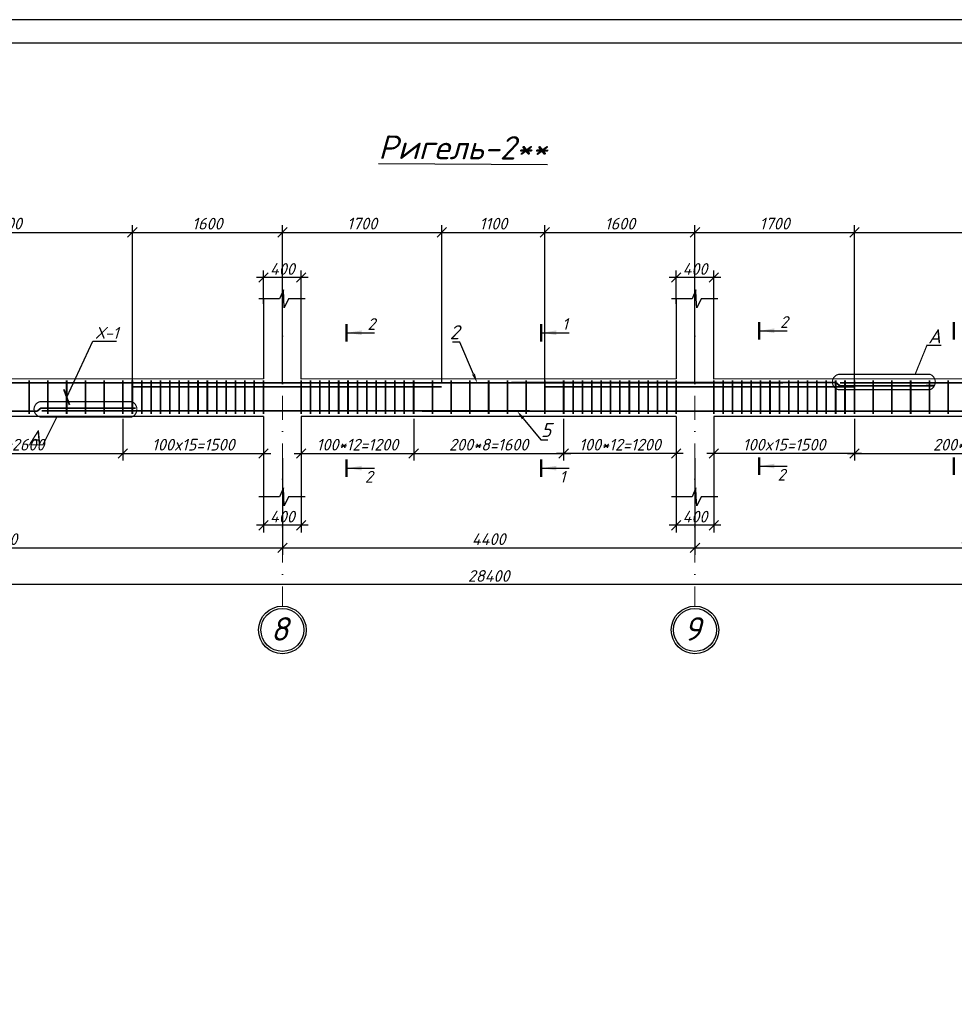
# Model space of a CAD drawing. Header units: millimetres. Extents: x -33345 to 4712671, y -3392 to 121473.
# Tile 569 of 656: x 2900441 to 2920375, y 65501 to 86501. Entities that reach past the tile are written whole.
import ezdxf
from ezdxf import colors
from ezdxf.entities.mleader import LeaderData, LeaderLine
from ezdxf.math import Vec2, Vec3

# ---------------------------------------------------------------- set-up
doc = ezdxf.new("R2010")
doc.units = ezdxf.units.MM
doc.linetypes.add('DASHDOTX2', pattern=[50.8, 25.4, -12.7, 0, -12.7])
doc.layers.add('0.25', color=7, linetype='Continuous', lineweight=25)
doc.layers.add('Лист', color=7, linetype='Continuous')
doc.styles.add('_text', font='isocpeui.ttf')
doc.styles.add('Arch-Dim', font='isocpeui.ttf', dxfattribs={"height": 200})
doc.styles.add('GOST 2.304', font='isocpeui.ttf')
doc.styles.add('ГОСТ 250', font='isocpeui.ttf', dxfattribs={"height": 250})
doc.styles.add('Тохир', font='isocpeui.ttf', dxfattribs={"oblique": 2, "height": 250})
doc.dimstyles.new('Islom 94', dxfattribs={"dimtxt": 250, "dimasz": 200, "dimexe": 150, "dimexo": 100, "dimgap": 60, "dimtad": 1, "dimdec": 0, "dimtxsty": '_text', "dimblk": 'OBLIQUE', "dimcen": 0, "dimdle": 150, "dimadec": 0, "dimazin": 0, "dimtfac": 1, "dimtdec": 0, "dimtmove": 0, "dimatfit": 3, "dimfxl": 1, "dimarcsym": 0})

# ---------------------------------------------------------------- blocks, each defined once
blk = doc.blocks.new('*U327')
at = {"layer": '0.25', "color": 5, "linetype": 'Continuous', "lineweight": 25, "ltscale": 100}
blk.add_lwpolyline([(-125914, 0), (0, 0), (0, 42000), (-125914, 42000), (-125914, 0)], dxfattribs=at)
at = {"layer": '0.25', "color": 7, "linetype": 'Continuous', "lineweight": 30, "ltscale": 100}
blk.add_lwpolyline([(-123914, 500), (-500, 500), (-500, 41500), (-123914, 41500), (-123914, 500)], dxfattribs=at)
blk = doc.blocks.new('_Oblique')
at = {"color": 0, "linetype": 'ByBlock', "lineweight": -2}
blk.add_line((-0.5, -0.5), (0.5, 0.5), dxfattribs=at)
blk = doc.blocks.new('*D2558')
at = {"color": 0, "lineweight": -2, "ltscale": 10, "transparency": 16777216}
for p, q in [((2905644, 76322), (2905644, 75567)), ((2906444, 76322), (2906444, 75567)), ((2906594, 75717), (2905494, 75717))]:
    blk.add_line(p, q, dxfattribs=at)
at = {"layer": 'Defpoints', "color": 0, "ltscale": 10, "transparency": 16777216}
for p in [(2905644, 76422), (2906444, 76422), (2905644, 75717)]:
    blk.add_point(p, dxfattribs=at)
at = {"color": 0, "lineweight": -2, "ltscale": 10, "transparency": 16777216, "xscale": 200, "yscale": 200, "zscale": 200, "rotation": 180}
blk.add_blockref('_Oblique', (2905644, 75717), dxfattribs=at)
at = {"color": 0, "lineweight": -2, "ltscale": 10, "transparency": 16777216, "xscale": 200, "yscale": 200, "zscale": 200}
blk.add_blockref('_Oblique', (2906444, 75717), dxfattribs=at)
at = {"color": 0, "ltscale": 10, "transparency": 16777216, "insert": (2906044, 75902), "char_height": 250, "attachment_point": 5, "style": '_text'}
blk.add_mtext('400', dxfattribs=at)
blk = doc.blocks.new('*D2559')
at = {"color": 0, "lineweight": -2, "ltscale": 10, "transparency": 16777216}
for p, q in [((2905644, 80439), (2905644, 81150)), ((2906444, 80439), (2906444, 81150)), ((2906594, 81000), (2905494, 81000))]:
    blk.add_line(p, q, dxfattribs=at)
at = {"layer": 'Defpoints', "color": 0, "ltscale": 10, "transparency": 16777216}
for p in [(2905644, 81000), (2905644, 80339), (2906444, 80339)]:
    blk.add_point(p, dxfattribs=at)
at = {"color": 0, "lineweight": -2, "ltscale": 10, "transparency": 16777216, "xscale": 200, "yscale": 200, "zscale": 200, "rotation": 180}
blk.add_blockref('_Oblique', (2905644, 81000), dxfattribs=at)
at = {"color": 0, "lineweight": -2, "ltscale": 10, "transparency": 16777216, "xscale": 200, "yscale": 200, "zscale": 200}
blk.add_blockref('_Oblique', (2906444, 81000), dxfattribs=at)
at = {"color": 0, "ltscale": 10, "transparency": 16777216, "insert": (2906044, 81185), "char_height": 250, "attachment_point": 5, "style": '_text'}
blk.add_mtext('400', dxfattribs=at)
blk = doc.blocks.new('*D2560')
at = {"color": 0, "lineweight": -2, "ltscale": 10, "transparency": 16777216}
for p, q in [((2914444, 76322), (2914444, 75567)), ((2915244, 76322), (2915244, 75567)), ((2915394, 75717), (2914294, 75717))]:
    blk.add_line(p, q, dxfattribs=at)
at = {"layer": 'Defpoints', "color": 0, "ltscale": 10, "transparency": 16777216}
for p in [(2914444, 76422), (2915244, 76422), (2914444, 75717)]:
    blk.add_point(p, dxfattribs=at)
at = {"color": 0, "lineweight": -2, "ltscale": 10, "transparency": 16777216, "xscale": 200, "yscale": 200, "zscale": 200, "rotation": 180}
blk.add_blockref('_Oblique', (2914444, 75717), dxfattribs=at)
at = {"color": 0, "lineweight": -2, "ltscale": 10, "transparency": 16777216, "xscale": 200, "yscale": 200, "zscale": 200}
blk.add_blockref('_Oblique', (2915244, 75717), dxfattribs=at)
at = {"color": 0, "ltscale": 10, "transparency": 16777216, "insert": (2914844, 75902), "char_height": 250, "attachment_point": 5, "style": '_text'}
blk.add_mtext('400', dxfattribs=at)
blk = doc.blocks.new('*D2561')
at = {"color": 0, "lineweight": -2, "ltscale": 10, "transparency": 16777216}
for p, q in [((2914444, 80439), (2914444, 81150)), ((2915244, 80439), (2915244, 81150)), ((2915394, 81000), (2914294, 81000))]:
    blk.add_line(p, q, dxfattribs=at)
at = {"layer": 'Defpoints', "color": 0, "ltscale": 10, "transparency": 16777216}
for p in [(2914444, 81000), (2914444, 80339), (2915244, 80339)]:
    blk.add_point(p, dxfattribs=at)
at = {"color": 0, "lineweight": -2, "ltscale": 10, "transparency": 16777216, "xscale": 200, "yscale": 200, "zscale": 200, "rotation": 180}
blk.add_blockref('_Oblique', (2914444, 81000), dxfattribs=at)
at = {"color": 0, "lineweight": -2, "ltscale": 10, "transparency": 16777216, "xscale": 200, "yscale": 200, "zscale": 200}
blk.add_blockref('_Oblique', (2915244, 81000), dxfattribs=at)
at = {"color": 0, "ltscale": 10, "transparency": 16777216, "insert": (2914844, 81185), "char_height": 250, "attachment_point": 5, "style": '_text'}
blk.add_mtext('400', dxfattribs=at)
blk = doc.blocks.new('*D3448')
at = {"color": 0, "lineweight": -2, "ltscale": 10, "transparency": 16777216}
for p, q in [((2894044, 77152), (2894044, 75087)), ((2906044, 77152), (2906044, 75087)), ((2893894, 75237), (2906194, 75237))]:
    blk.add_line(p, q, dxfattribs=at)
at = {"layer": 'Defpoints', "color": 0, "ltscale": 10, "transparency": 16777216}
for p in [(2894044, 77252, 1359241), (2906044, 77252, 1359241), (2906044, 75237)]:
    blk.add_point(p, dxfattribs=at)
at = {"color": 0, "lineweight": -2, "ltscale": 10, "transparency": 16777216, "xscale": 200, "yscale": 200, "zscale": 200, "rotation": 180}
blk.add_blockref('_Oblique', (2894044, 75237), dxfattribs=at)
at = {"color": 0, "lineweight": -2, "ltscale": 10, "transparency": 16777216, "xscale": 200, "yscale": 200, "zscale": 200}
blk.add_blockref('_Oblique', (2906044, 75237), dxfattribs=at)
at = {"color": 0, "ltscale": 10, "transparency": 16777216, "insert": (2900044, 75422), "char_height": 250, "attachment_point": 5, "style": '_text'}
blk.add_mtext('6000', dxfattribs=at)
blk = doc.blocks.new('*D3449')
at = {"color": 0, "lineweight": -2, "ltscale": 10, "transparency": 16777216}
for p, q in [((2906044, 77152), (2906044, 75087)), ((2914844, 77152), (2914844, 75087)), ((2905894, 75237), (2914994, 75237))]:
    blk.add_line(p, q, dxfattribs=at)
at = {"layer": 'Defpoints', "color": 0, "ltscale": 10, "transparency": 16777216}
for p in [(2906044, 77252, 1359241), (2914844, 77252, 1359241), (2914844, 75237)]:
    blk.add_point(p, dxfattribs=at)
at = {"color": 0, "lineweight": -2, "ltscale": 10, "transparency": 16777216, "xscale": 200, "yscale": 200, "zscale": 200, "rotation": 180}
blk.add_blockref('_Oblique', (2906044, 75237), dxfattribs=at)
at = {"color": 0, "lineweight": -2, "ltscale": 10, "transparency": 16777216, "xscale": 200, "yscale": 200, "zscale": 200}
blk.add_blockref('_Oblique', (2914844, 75237), dxfattribs=at)
at = {"color": 0, "ltscale": 10, "transparency": 16777216, "insert": (2910444, 75422), "char_height": 250, "attachment_point": 5, "style": '_text'}
blk.add_mtext('4400', dxfattribs=at)
blk = doc.blocks.new('*D3460')
at = {"color": 0, "lineweight": -2, "ltscale": 10, "transparency": 16777216}
for p, q in [((2914844, 77152), (2914844, 75087)), ((2926844, 77152), (2926844, 75087)), ((2914694, 75237), (2926994, 75237))]:
    blk.add_line(p, q, dxfattribs=at)
at = {"layer": 'Defpoints', "color": 0, "ltscale": 10, "transparency": 16777216}
for p in [(2914844, 77252, 1359241), (2926844, 77252, 1359241), (2926844, 75237)]:
    blk.add_point(p, dxfattribs=at)
at = {"color": 0, "lineweight": -2, "ltscale": 10, "transparency": 16777216, "xscale": 200, "yscale": 200, "zscale": 200, "rotation": 180}
blk.add_blockref('_Oblique', (2914844, 75237), dxfattribs=at)
at = {"color": 0, "lineweight": -2, "ltscale": 10, "transparency": 16777216, "xscale": 200, "yscale": 200, "zscale": 200}
blk.add_blockref('_Oblique', (2926844, 75237), dxfattribs=at)
at = {"color": 0, "ltscale": 10, "transparency": 16777216, "insert": (2920844, 75422), "char_height": 250, "attachment_point": 5, "style": '_text'}
blk.add_mtext('6000', dxfattribs=at)
blk = doc.blocks.new('*D2625')
at = {"color": 0, "lineweight": -2, "ltscale": 10, "transparency": 16777216}
for p, q in [((2902644, 77991), (2902644, 77102)), ((2905644, 77759), (2905644, 77102)), ((2902494, 77252), (2905794, 77252))]:
    blk.add_line(p, q, dxfattribs=at)
at = {"layer": 'Defpoints', "color": 0, "ltscale": 10, "transparency": 16777216}
for p in [(2902644, 78091), (2905644, 77859), (2905644, 77252)]:
    blk.add_point(p, dxfattribs=at)
at = {"color": 0, "lineweight": -2, "ltscale": 10, "transparency": 16777216, "xscale": 200, "yscale": 200, "zscale": 200, "rotation": 180}
blk.add_blockref('_Oblique', (2902644, 77252), dxfattribs=at)
at = {"color": 0, "lineweight": -2, "ltscale": 10, "transparency": 16777216, "xscale": 200, "yscale": 200, "zscale": 200}
blk.add_blockref('_Oblique', (2905644, 77252), dxfattribs=at)
at = {"color": 0, "ltscale": 10, "transparency": 16777216, "insert": (2904144, 77437), "char_height": 250, "attachment_point": 5, "style": '_text'}
blk.add_mtext('100x15=1500', dxfattribs=at)
blk = doc.blocks.new('*D2626')
at = {"color": 0, "lineweight": -2, "ltscale": 10, "transparency": 16777216}
for p, q in [((2897444, 77877), (2897444, 77102)), ((2902644, 77877), (2902644, 77102)), ((2897294, 77252), (2902794, 77252))]:
    blk.add_line(p, q, dxfattribs=at)
at = {"layer": 'Defpoints', "color": 0, "ltscale": 10, "transparency": 16777216}
for p in [(2897444, 77977, 1359241), (2902644, 77977, 1359241), (2902644, 77252)]:
    blk.add_point(p, dxfattribs=at)
at = {"color": 0, "lineweight": -2, "ltscale": 10, "transparency": 16777216, "xscale": 200, "yscale": 200, "zscale": 200, "rotation": 180}
blk.add_blockref('_Oblique', (2897444, 77252), dxfattribs=at)
at = {"color": 0, "lineweight": -2, "ltscale": 10, "transparency": 16777216, "xscale": 200, "yscale": 200, "zscale": 200}
blk.add_blockref('_Oblique', (2902644, 77252), dxfattribs=at)
at = {"color": 0, "ltscale": 10, "transparency": 16777216, "insert": (2900044, 77437), "char_height": 250, "attachment_point": 5, "style": '_text'}
blk.add_mtext('200*13=2600', dxfattribs=at)
blk = doc.blocks.new('*D2628')
at = {"color": 0, "lineweight": -2, "ltscale": 10, "transparency": 16777216}
for p, q in [((2918244, 77877), (2918244, 77102)), ((2923444, 77877), (2923444, 77102)), ((2918094, 77252), (2923594, 77252))]:
    blk.add_line(p, q, dxfattribs=at)
at = {"layer": 'Defpoints', "color": 0, "ltscale": 10, "transparency": 16777216}
for p in [(2918244, 77977, 1359241), (2923444, 77977, 1359241), (2923444, 77252)]:
    blk.add_point(p, dxfattribs=at)
at = {"color": 0, "lineweight": -2, "ltscale": 10, "transparency": 16777216, "xscale": 200, "yscale": 200, "zscale": 200, "rotation": 180}
blk.add_blockref('_Oblique', (2918244, 77252), dxfattribs=at)
at = {"color": 0, "lineweight": -2, "ltscale": 10, "transparency": 16777216, "xscale": 200, "yscale": 200, "zscale": 200}
blk.add_blockref('_Oblique', (2923444, 77252), dxfattribs=at)
at = {"color": 0, "ltscale": 10, "transparency": 16777216, "insert": (2920844, 77437), "char_height": 250, "attachment_point": 5, "style": '_text'}
blk.add_mtext('200*13=2600', dxfattribs=at)
blk = doc.blocks.new('*D2636')
at = {"color": 0, "lineweight": -2, "ltscale": 10, "transparency": 16777216}
for p, q in [((2918244, 77991), (2918244, 77102)), ((2915244, 77759), (2915244, 77102)), ((2918394, 77252), (2915094, 77252))]:
    blk.add_line(p, q, dxfattribs=at)
at = {"layer": 'Defpoints', "color": 0, "ltscale": 10, "transparency": 16777216}
for p in [(2918244, 78091), (2915244, 77859), (2915244, 77252)]:
    blk.add_point(p, dxfattribs=at)
at = {"color": 0, "lineweight": -2, "ltscale": 10, "transparency": 16777216, "xscale": 200, "yscale": 200, "zscale": 200, "rotation": 180}
blk.add_blockref('_Oblique', (2915244, 77252), dxfattribs=at)
at = {"color": 0, "lineweight": -2, "ltscale": 10, "transparency": 16777216, "xscale": 200, "yscale": 200, "zscale": 200}
blk.add_blockref('_Oblique', (2918244, 77252), dxfattribs=at)
at = {"color": 0, "ltscale": 10, "transparency": 16777216, "insert": (2916744, 77437), "char_height": 250, "attachment_point": 5, "style": '_text'}
blk.add_mtext('100x15=1500', dxfattribs=at)
blk = doc.blocks.new('*D3478')
at = {"color": 0, "lineweight": -2, "ltscale": 10, "transparency": 16777216}
for p, q in [((2906444, 77939), (2906444, 77102)), ((2908844, 77991), (2908844, 77102)), ((2906294, 77252), (2908994, 77252))]:
    blk.add_line(p, q, dxfattribs=at)
at = {"layer": 'Defpoints', "color": 0, "ltscale": 10, "transparency": 16777216}
for p in [(2906444, 78039, 1359241), (2908844, 78091, 1359241), (2908844, 77252)]:
    blk.add_point(p, dxfattribs=at)
at = {"color": 0, "lineweight": -2, "ltscale": 10, "transparency": 16777216, "xscale": 200, "yscale": 200, "zscale": 200, "rotation": 180}
blk.add_blockref('_Oblique', (2906444, 77252), dxfattribs=at)
at = {"color": 0, "lineweight": -2, "ltscale": 10, "transparency": 16777216, "xscale": 200, "yscale": 200, "zscale": 200}
blk.add_blockref('_Oblique', (2908844, 77252), dxfattribs=at)
at = {"color": 0, "ltscale": 10, "transparency": 16777216, "insert": (2907644, 77437), "char_height": 250, "attachment_point": 5, "style": '_text'}
blk.add_mtext('100*12=1200', dxfattribs=at)
blk = doc.blocks.new('*D3479')
at = {"color": 0, "lineweight": -2, "ltscale": 10, "transparency": 16777216}
for p, q in [((2912043, 77991), (2912043, 77102)), ((2914444, 77939), (2914444, 77102)), ((2914594, 77252), (2911893, 77252))]:
    blk.add_line(p, q, dxfattribs=at)
at = {"layer": 'Defpoints', "color": 0, "ltscale": 10, "transparency": 16777216}
for p in [(2912043, 78091, 1359241), (2914444, 78039, 1359241), (2912043, 77252)]:
    blk.add_point(p, dxfattribs=at)
at = {"color": 0, "lineweight": -2, "ltscale": 10, "transparency": 16777216, "xscale": 200, "yscale": 200, "zscale": 200, "rotation": 180}
blk.add_blockref('_Oblique', (2912043, 77252), dxfattribs=at)
at = {"color": 0, "lineweight": -2, "ltscale": 10, "transparency": 16777216, "xscale": 200, "yscale": 200, "zscale": 200}
blk.add_blockref('_Oblique', (2914444, 77252), dxfattribs=at)
at = {"color": 0, "ltscale": 10, "transparency": 16777216, "insert": (2913244, 77437), "char_height": 250, "attachment_point": 5, "style": '_text'}
blk.add_mtext('100*12=1200', dxfattribs=at)
blk = doc.blocks.new('*D2638')
at = {"color": 0, "lineweight": -2, "ltscale": 10, "transparency": 16777216}
for p, q in [((2908844, 77891), (2908844, 77102)), ((2912043, 77891), (2912043, 77102)), ((2908694, 77252), (2912193, 77252))]:
    blk.add_line(p, q, dxfattribs=at)
at = {"layer": 'Defpoints', "color": 0, "ltscale": 10, "transparency": 16777216}
for p in [(2908844, 77991), (2912043, 77991), (2912043, 77252)]:
    blk.add_point(p, dxfattribs=at)
at = {"color": 0, "lineweight": -2, "ltscale": 10, "transparency": 16777216, "xscale": 200, "yscale": 200, "zscale": 200, "rotation": 180}
blk.add_blockref('_Oblique', (2908844, 77252), dxfattribs=at)
at = {"color": 0, "lineweight": -2, "ltscale": 10, "transparency": 16777216, "xscale": 200, "yscale": 200, "zscale": 200}
blk.add_blockref('_Oblique', (2912043, 77252), dxfattribs=at)
at = {"color": 0, "ltscale": 10, "transparency": 16777216, "insert": (2910444, 77437), "char_height": 250, "attachment_point": 5, "style": '_text'}
blk.add_mtext('200*8=1600', dxfattribs=at)
blk = doc.blocks.new('*D3467')
at = {"color": 0, "lineweight": -2, "transparency": 16777216}
for p, q in [((2897444, 78773), (2897444, 82116)), ((2902844, 78769), (2902844, 82116)), ((2897294, 81966), (2902994, 81966))]:
    blk.add_line(p, q, dxfattribs=at)
at = {"layer": 'Defpoints', "color": 0, "transparency": 16777216}
for p in [(2902844, 81966), (2897444, 78673, 1359241), (2902844, 78669, 1359241)]:
    blk.add_point(p, dxfattribs=at)
at = {"color": 0, "lineweight": -2, "transparency": 16777216, "xscale": 200, "yscale": 200, "zscale": 200, "rotation": 180}
blk.add_blockref('_Oblique', (2897444, 81966), dxfattribs=at)
at = {"color": 0, "lineweight": -2, "transparency": 16777216, "xscale": 200, "yscale": 200, "zscale": 200}
blk.add_blockref('_Oblique', (2902844, 81966), dxfattribs=at)
at = {"color": 0, "lineweight": 0, "transparency": 16777216, "insert": (2900144, 82153), "char_height": 250, "attachment_point": 5, "style": '_text'}
blk.add_mtext('2700', dxfattribs=at)
blk = doc.blocks.new('*D3468')
at = {"color": 0, "lineweight": -2, "transparency": 16777216}
for p, q in [((2902844, 78769), (2902844, 82116)), ((2906044, 78771), (2906044, 82116)), ((2902694, 81966), (2906194, 81966))]:
    blk.add_line(p, q, dxfattribs=at)
at = {"layer": 'Defpoints', "color": 0, "transparency": 16777216}
for p in [(2906044, 81966), (2902844, 78669, 1359241), (2906044, 78671, 1359241)]:
    blk.add_point(p, dxfattribs=at)
at = {"color": 0, "lineweight": -2, "transparency": 16777216, "xscale": 200, "yscale": 200, "zscale": 200, "rotation": 180}
blk.add_blockref('_Oblique', (2902844, 81966), dxfattribs=at)
at = {"color": 0, "lineweight": -2, "transparency": 16777216, "xscale": 200, "yscale": 200, "zscale": 200}
blk.add_blockref('_Oblique', (2906044, 81966), dxfattribs=at)
at = {"color": 0, "lineweight": 0, "transparency": 16777216, "insert": (2904444, 82151), "char_height": 250, "attachment_point": 5, "style": '_text'}
blk.add_mtext('1600', dxfattribs=at)
blk = doc.blocks.new('*D3469')
at = {"color": 0, "lineweight": -2, "transparency": 16777216}
for p, q in [((2906044, 78771), (2906044, 82116)), ((2909444, 78773), (2909444, 82116)), ((2905894, 81966), (2909594, 81966))]:
    blk.add_line(p, q, dxfattribs=at)
at = {"layer": 'Defpoints', "color": 0, "transparency": 16777216}
for p in [(2909444, 81966), (2906044, 78671, 1359241), (2909444, 78673, 1359241)]:
    blk.add_point(p, dxfattribs=at)
at = {"color": 0, "lineweight": -2, "transparency": 16777216, "xscale": 200, "yscale": 200, "zscale": 200, "rotation": 180}
blk.add_blockref('_Oblique', (2906044, 81966), dxfattribs=at)
at = {"color": 0, "lineweight": -2, "transparency": 16777216, "xscale": 200, "yscale": 200, "zscale": 200}
blk.add_blockref('_Oblique', (2909444, 81966), dxfattribs=at)
at = {"color": 0, "lineweight": 0, "transparency": 16777216, "insert": (2907744, 82153), "char_height": 250, "attachment_point": 5, "style": '_text'}
blk.add_mtext('1700', dxfattribs=at)
blk = doc.blocks.new('*D3470')
at = {"color": 0, "lineweight": -2, "transparency": 16777216}
for p, q in [((2909444, 78773), (2909444, 82116)), ((2911644, 78769), (2911644, 82116)), ((2909294, 81966), (2911794, 81966))]:
    blk.add_line(p, q, dxfattribs=at)
at = {"layer": 'Defpoints', "color": 0, "transparency": 16777216}
for p in [(2911644, 81966), (2909444, 78673, 1359241), (2911644, 78669, 1359241)]:
    blk.add_point(p, dxfattribs=at)
at = {"color": 0, "lineweight": -2, "transparency": 16777216, "xscale": 200, "yscale": 200, "zscale": 200, "rotation": 180}
blk.add_blockref('_Oblique', (2909444, 81966), dxfattribs=at)
at = {"color": 0, "lineweight": -2, "transparency": 16777216, "xscale": 200, "yscale": 200, "zscale": 200}
blk.add_blockref('_Oblique', (2911644, 81966), dxfattribs=at)
at = {"color": 0, "lineweight": 0, "transparency": 16777216, "insert": (2910544, 82151), "char_height": 250, "attachment_point": 5, "style": '_text'}
blk.add_mtext('1100', dxfattribs=at)
blk = doc.blocks.new('*D3471')
at = {"color": 0, "lineweight": -2, "transparency": 16777216}
for p, q in [((2911644, 78769), (2911644, 82116)), ((2914844, 78771), (2914844, 82116)), ((2911494, 81966), (2914994, 81966))]:
    blk.add_line(p, q, dxfattribs=at)
at = {"layer": 'Defpoints', "color": 0, "transparency": 16777216}
for p in [(2914844, 81966), (2911644, 78669, 1359241), (2914844, 78671, 1359241)]:
    blk.add_point(p, dxfattribs=at)
at = {"color": 0, "lineweight": -2, "transparency": 16777216, "xscale": 200, "yscale": 200, "zscale": 200, "rotation": 180}
blk.add_blockref('_Oblique', (2911644, 81966), dxfattribs=at)
at = {"color": 0, "lineweight": -2, "transparency": 16777216, "xscale": 200, "yscale": 200, "zscale": 200}
blk.add_blockref('_Oblique', (2914844, 81966), dxfattribs=at)
at = {"color": 0, "lineweight": 0, "transparency": 16777216, "insert": (2913244, 82151), "char_height": 250, "attachment_point": 5, "style": '_text'}
blk.add_mtext('1600', dxfattribs=at)
blk = doc.blocks.new('*D3472')
at = {"color": 0, "lineweight": -2, "transparency": 16777216}
for p, q in [((2914844, 78771), (2914844, 82116)), ((2918244, 78773), (2918244, 82116)), ((2914694, 81966), (2918394, 81966))]:
    blk.add_line(p, q, dxfattribs=at)
at = {"layer": 'Defpoints', "color": 0, "transparency": 16777216}
for p in [(2918244, 81966), (2914844, 78671, 1359241), (2918244, 78673, 1359241)]:
    blk.add_point(p, dxfattribs=at)
at = {"color": 0, "lineweight": -2, "transparency": 16777216, "xscale": 200, "yscale": 200, "zscale": 200, "rotation": 180}
blk.add_blockref('_Oblique', (2914844, 81966), dxfattribs=at)
at = {"color": 0, "lineweight": -2, "transparency": 16777216, "xscale": 200, "yscale": 200, "zscale": 200}
blk.add_blockref('_Oblique', (2918244, 81966), dxfattribs=at)
at = {"color": 0, "lineweight": 0, "transparency": 16777216, "insert": (2916544, 82153), "char_height": 250, "attachment_point": 5, "style": '_text'}
blk.add_mtext('1700', dxfattribs=at)
blk = doc.blocks.new('*D3473')
at = {"color": 0, "lineweight": -2, "transparency": 16777216}
for p, q in [((2918244, 78773), (2918244, 82116)), ((2923644, 78769), (2923644, 82116)), ((2918094, 81966), (2923794, 81966))]:
    blk.add_line(p, q, dxfattribs=at)
at = {"layer": 'Defpoints', "color": 0, "transparency": 16777216}
for p in [(2923644, 81966), (2918244, 78673, 1359241), (2923644, 78669, 1359241)]:
    blk.add_point(p, dxfattribs=at)
at = {"color": 0, "lineweight": -2, "transparency": 16777216, "xscale": 200, "yscale": 200, "zscale": 200, "rotation": 180}
blk.add_blockref('_Oblique', (2918244, 81966), dxfattribs=at)
at = {"color": 0, "lineweight": -2, "transparency": 16777216, "xscale": 200, "yscale": 200, "zscale": 200}
blk.add_blockref('_Oblique', (2923644, 81966), dxfattribs=at)
at = {"color": 0, "lineweight": 0, "transparency": 16777216, "insert": (2920944, 82153), "char_height": 250, "attachment_point": 5, "style": '_text'}
blk.add_mtext('2700', dxfattribs=at)
blk = doc.blocks.new('_ArchTick')
at = {"color": 0, "linetype": 'ByBlock', "const_width": 0.15}
blk.add_lwpolyline([(-0.5, -0.5), (0.5, 0.5)], dxfattribs=at)
blk = doc.blocks.new('*D2640')
at = {"color": 0, "lineweight": -2, "ltscale": 10, "transparency": 16777216}
for p, q in [((2882044, 77052), (2882044, 74302)), ((2938844, 77052), (2938844, 74302)), ((2938994, 74452), (2881894, 74452))]:
    blk.add_line(p, q, dxfattribs=at)
at = {"layer": 'Defpoints', "color": 0, "ltscale": 10, "transparency": 16777216}
for p in [(2882044, 77152, 1359241), (2938844, 77152), (2882044, 74452)]:
    blk.add_point(p, dxfattribs=at)
at = {"color": 0, "lineweight": -2, "ltscale": 10, "transparency": 16777216, "xscale": 200, "yscale": 200, "zscale": 200, "rotation": 180}
blk.add_blockref('_Oblique', (2882044, 74452), dxfattribs=at)
at = {"color": 0, "lineweight": -2, "ltscale": 10, "transparency": 16777216, "xscale": 200, "yscale": 200, "zscale": 200}
blk.add_blockref('_Oblique', (2938844, 74452), dxfattribs=at)
at = {"color": 0, "ltscale": 10, "transparency": 16777216, "insert": (2910444, 74637), "char_height": 250, "attachment_point": 5, "style": '_text'}
blk.add_mtext('28400', dxfattribs=at)

msp = doc.modelspace()

# ---------------------------------------------------------------- linework, layer by layer
at = {"color": 177, "ltscale": 10, "true_color": 0x293189}
for p, q in [((2905643.659, 80553.939), (2905643.659, 78841.039)), ((2905643.659, 80550.332), (2905643.659, 78841.039)), ((2914443.659, 80553.939), (2914443.659, 78841.039)), ((2914443.659, 80550.332), (2914443.659, 78841.039)), ((2905643.659, 78041.039), (2905643.659, 76324.533)), ((2914443.659, 78041.039), (2914443.659, 76324.533))]:
    msp.add_line(p, q, dxfattribs=at)
at = {"color": 1, "linetype": 'DASHDOTX2', "lineweight": 5, "ltscale": 20}
for p, q in [((2906043.814, 80510.221), (2906043.814, 73993.17)), ((2914843.814, 80510.221), (2914843.814, 73993.17))]:
    msp.add_line(p, q, dxfattribs=at)
at = {"color": 177, "lineweight": 25, "ltscale": 10, "true_color": 0x293189}
for p, q in [((2906443.659, 78834.955), (2906443.659, 80550.332)), ((2915243.659, 78834.955), (2915243.659, 80550.332)), ((2905643.659, 78841.039), (2894443.659, 78834.955)), ((2914443.659, 78841.039), (2906443.659, 78834.955)), ((2926443.659, 78841.039), (2915243.659, 78834.955)), ((2905643.659, 78041.039), (2894443.659, 78038.644)), ((2914443.659, 78041.039), (2906443.659, 78038.644)), ((2906443.659, 78038.644), (2906443.659, 76324.533)), ((2926443.659, 78041.039), (2915243.659, 78038.644)), ((2915243.659, 78038.644), (2915243.659, 76324.533))]:
    msp.add_line(p, q, dxfattribs=at)
at = {"color": 116, "true_color": 0x136734}
for p, q in [((2907435.512, 79824.248), (2908007.22, 79824.248)), ((2911587.123, 79824.248), (2912158.831, 79824.248)), ((2916235.512, 79867.691), (2916807.22, 79867.691)), ((2907435.512, 76937.035), (2908007.22, 76937.035)), ((2911587.123, 76937.035), (2912158.831, 76937.035)), ((2916235.512, 76980.478), (2916807.22, 76980.478))]:
    msp.add_line(p, q, dxfattribs=at)
at = {"color": 7}
for points in [[(2906529.662, 80550.332), (2906172.256, 80550.332), (2906081.005, 80356.153), (2906072.222, 80549.22), (2906064.491, 80740.959), (2905982.728, 80550.332), (2905544.413, 80550.332)], [(2915329.662, 80550.332), (2914972.256, 80550.332), (2914881.005, 80356.153), (2914872.222, 80549.22), (2914864.491, 80740.959), (2914782.728, 80550.332), (2914344.413, 80550.332)], [(2906529.662, 76324.533), (2906172.256, 76324.533), (2906081.005, 76130.353), (2906072.222, 76323.42), (2906064.491, 76515.16), (2905982.728, 76324.533), (2905544.413, 76324.533)], [(2915329.662, 76324.533), (2914972.256, 76324.533), (2914881.005, 76130.353), (2914872.222, 76323.42), (2914864.491, 76515.16), (2914782.728, 76324.533), (2914344.413, 76324.533)]]:
    msp.add_lwpolyline(points, dxfattribs=at)
at = {"color": 116, "linetype": 'Continuous', "lineweight": 50, "ltscale": 100, "true_color": 0x136734}
for points in [[(2916210.512, 79682.967), (2916210.512, 80052.415)], [(2920362.123, 79682.967), (2920362.123, 80052.415)], [(2907410.512, 79639.524), (2907410.512, 80008.971)], [(2911562.123, 79639.524), (2911562.123, 80008.971)], [(2907410.512, 76752.311), (2907410.512, 77121.759)], [(2911562.123, 76752.311), (2911562.123, 77121.759)], [(2916210.512, 76795.754), (2916210.512, 77165.202)], [(2920362.123, 76795.754), (2920362.123, 77165.202)]]:
    msp.add_lwpolyline(points, dxfattribs=at)
at = {"color": 18, "true_color": 0x000000, "const_width": 25, "elevation": -1359241.496}
msp.add_lwpolyline([(2919538.865, 78936.683), (2919790.312, 79555.371), (2920095.123, 79554.356)], dxfattribs=at)
at = {"ltscale": 100, "const_width": 36.895, "elevation": -1359241.496}
msp.add_lwpolyline([(2919953.863, 78695.24), (2917953.091, 78693.741), (2917953.091, 78693.741), (2917953.091, 78693.741), (2917953.091, 78693.741, -0.177499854), (2917914.31, 78707.94), (2917868.058, 78747.081, 0.177499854), (2917829.277, 78761.281), (2917774.309, 78760.683), (2897345.611, 78755.928)], format="xyb", dxfattribs=at)
at = {"color": 32, "ltscale": 100, "true_color": 0xcd6928, "const_width": 36.895}
for points in [[(2900643.659, 78810.129), (2900643.659, 78091.476)], [(2901043.659, 78810.129), (2901043.659, 78091.476)], [(2901443.659, 78810.129), (2901443.659, 78091.476)], [(2901843.659, 78810.129), (2901843.659, 78091.476)], [(2902243.659, 78810.129), (2902243.659, 78091.476)], [(2902643.659, 78810.129), (2902643.659, 78091.476)], [(2902843.659, 78810.129), (2902843.659, 78091.476)], [(2903043.659, 78810.129), (2903043.659, 78091.476)], [(2903243.659, 78810.129), (2903243.659, 78091.476)], [(2903243.659, 78810.129), (2903243.659, 78091.476)], [(2903443.659, 78810.129), (2903443.659, 78091.476)], [(2903643.659, 78810.129), (2903643.659, 78091.476)], [(2903843.659, 78810.129), (2903843.659, 78091.476)], [(2904043.659, 78810.129), (2904043.659, 78091.476)], [(2904243.659, 78810.129), (2904243.659, 78091.476)], [(2904443.659, 78810.129), (2904443.659, 78091.476)], [(2904643.659, 78810.129), (2904643.659, 78091.476)], [(2904843.659, 78810.129), (2904843.659, 78091.476)], [(2905043.659, 78810.129), (2905043.659, 78091.476)], [(2905243.659, 78810.129), (2905243.659, 78091.476)], [(2905443.659, 78810.129), (2905443.659, 78091.476)], [(2905643.659, 78810.129), (2905643.659, 78091.476)], [(2906443.97, 78810.129), (2906443.97, 78091.476)], [(2906643.97, 78810.129), (2906643.97, 78091.476)], [(2906843.97, 78810.129), (2906843.97, 78091.476)], [(2907043.97, 78810.129), (2907043.97, 78091.476)], [(2907243.97, 78810.129), (2907243.97, 78091.476)], [(2907443.97, 78810.129), (2907443.97, 78091.476)], [(2907643.97, 78810.129), (2907643.97, 78091.476)], [(2907843.97, 78810.129), (2907843.97, 78091.476)], [(2908043.97, 78810.129), (2908043.97, 78091.476)], [(2908243.97, 78810.129), (2908243.97, 78091.476)], [(2908443.97, 78810.129), (2908443.97, 78091.476)], [(2908643.97, 78810.129), (2908643.97, 78091.476)], [(2908843.97, 78810.129), (2908843.97, 78091.476)], [(2908843.97, 78810.129), (2908843.97, 78091.476)], [(2909243.97, 78810.129), (2909243.97, 78091.476)], [(2909243.97, 78810.129), (2909243.97, 78091.476)], [(2909643.97, 78810.129), (2909643.97, 78091.476)], [(2909643.97, 78810.129), (2909643.97, 78091.476)], [(2910043.97, 78810.129), (2910043.97, 78091.476)], [(2910043.97, 78810.129), (2910043.97, 78091.476)], [(2910443.97, 78810.129), (2910443.97, 78091.476)], [(2910443.97, 78810.129), (2910443.97, 78091.476)], [(2910843.97, 78810.129), (2910843.97, 78091.476)], [(2910843.97, 78810.129), (2910843.97, 78091.476)], [(2911243.97, 78810.129), (2911243.97, 78091.476)], [(2911243.97, 78810.129), (2911243.97, 78091.476)], [(2911643.97, 78810.129), (2911643.97, 78091.476)], [(2911643.97, 78810.129), (2911643.97, 78091.476)], [(2912043.349, 78810.129), (2912043.349, 78091.476)], [(2912043.349, 78810.129), (2912043.349, 78091.476)], [(2912243.349, 78810.129), (2912243.349, 78091.476)], [(2912443.349, 78810.129), (2912443.349, 78091.476)], [(2912643.349, 78810.129), (2912643.349, 78091.476)], [(2912843.349, 78810.129), (2912843.349, 78091.476)], [(2913043.349, 78810.129), (2913043.349, 78091.476)], [(2913243.349, 78810.129), (2913243.349, 78091.476)], [(2913443.349, 78810.129), (2913443.349, 78091.476)], [(2913643.349, 78810.129), (2913643.349, 78091.476)], [(2913843.349, 78810.129), (2913843.349, 78091.476)], [(2914043.349, 78810.129), (2914043.349, 78091.476)], [(2914243.349, 78810.129), (2914243.349, 78091.476)], [(2914443.349, 78810.129), (2914443.349, 78091.476)], [(2915243.659, 78810.129), (2915243.659, 78091.476)], [(2915443.659, 78810.129), (2915443.659, 78091.476)], [(2915643.659, 78810.129), (2915643.659, 78091.476)], [(2915843.659, 78810.129), (2915843.659, 78091.476)], [(2916043.659, 78810.129), (2916043.659, 78091.476)], [(2916243.659, 78810.129), (2916243.659, 78091.476)], [(2916443.659, 78810.129), (2916443.659, 78091.476)], [(2916643.659, 78810.129), (2916643.659, 78091.476)], [(2916843.659, 78810.129), (2916843.659, 78091.476)], [(2917043.659, 78810.129), (2917043.659, 78091.476)], [(2917243.659, 78810.129), (2917243.659, 78091.476)], [(2917443.659, 78810.129), (2917443.659, 78091.476)], [(2917643.659, 78810.129), (2917643.659, 78091.476)], [(2917643.659, 78810.129), (2917643.659, 78091.476)], [(2917843.659, 78810.129), (2917843.659, 78091.476)], [(2918043.659, 78810.129), (2918043.659, 78091.476)], [(2918243.659, 78810.129), (2918243.659, 78091.476)], [(2918643.659, 78810.129), (2918643.659, 78091.476)], [(2919043.659, 78810.129), (2919043.659, 78091.476)], [(2919443.659, 78810.129), (2919443.659, 78091.476)], [(2919843.659, 78810.129), (2919843.659, 78091.476)], [(2920243.659, 78810.129), (2920243.659, 78091.476)]]:
    msp.add_lwpolyline(points, dxfattribs=at)
at = {"color": 18, "true_color": 0x000000, "const_width": 25, "elevation": -1359241.496}
msp.add_lwpolyline([(2919860.618, 78610.759), (2917904.498, 78610.759, -0.795863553), (2917904.498, 78936.683), (2919860.618, 78936.683, -0.661963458), (2919860.618, 78610.759)], format="xyb", dxfattribs=at)
at = {"ltscale": 100, "const_width": 36.895, "elevation": -1359241.496}
msp.add_lwpolyline([(2939192.615, 78760.546), (2917940.124, 78755.928)], dxfattribs=at)
at = {"color": 5, "ltscale": 100, "const_width": 36.895}
for points in [[(2902843.659, 78668.616), (2909443.659, 78672.533)], [(2911643.659, 78668.616), (2918243.659, 78672.533)]]:
    msp.add_lwpolyline(points, dxfattribs=at)
at = {"color": 18, "true_color": 0x000000, "const_width": 25}
msp.add_lwpolyline([(2902833.076, 78028.795), (2900876.956, 78028.795, -0.795863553), (2900876.956, 78354.718), (2902833.076, 78354.718, -0.661963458), (2902833.076, 78028.795)], format="xyb", dxfattribs=at)
at = {"ltscale": 100, "const_width": 36.895}
for points in [[(2902916.678, 78215.906), (2900915.907, 78218.124), (2900915.907, 78218.124), (2900915.907, 78218.124), (2900915.907, 78218.124, 0.177499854), (2900877.121, 78203.938), (2900830.855, 78164.814, -0.177499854), (2900792.069, 78150.629), (2894124.078, 78151.277), (2881751.45, 78163.627)], [(2924726.992, 78215.906), (2922726.221, 78218.124), (2922726.221, 78218.124), (2922726.221, 78218.124), (2922726.221, 78218.124, 0.177499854), (2922687.435, 78203.938), (2922641.169, 78164.814, -0.177499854), (2922602.383, 78150.629), (2917310.239, 78151.277), (2900910.124, 78160.896)]]:
    msp.add_lwpolyline(points, format="xyb", dxfattribs=at)
at = {"color": 18, "true_color": 0x000000, "const_width": 25}
msp.add_lwpolyline([(2901234.423, 78028.795), (2900937.63, 77435.57), (2900632.818, 77434.555)], dxfattribs=at)
at = {"color": 18, "ltscale": 15, "true_color": 0x000000}
for centre in [(2906043.814, 73485.656), (2914843.814, 73485.656)]:
    msp.add_circle(centre, 507.514, dxfattribs=at)
at = {"color": 1, "lineweight": 30, "ltscale": 15}
for centre in [(2906043.814, 73485.656), (2914843.814, 73485.656)]:
    msp.add_circle(centre, 457.514, dxfattribs=at)
at = {"color": 116, "true_color": 0x136734}
for points in [[(2907435.512, 79824.248), (2907735.962, 79874.526), (2907735.962, 79773.97)], [(2911587.123, 79824.248), (2911887.573, 79874.526), (2911887.573, 79773.97)], [(2916235.512, 79867.691), (2916535.962, 79917.969), (2916535.962, 79817.413)], [(2907435.512, 76937.035), (2907735.962, 76987.313), (2907735.962, 76886.757)], [(2911587.123, 76937.035), (2911887.573, 76987.313), (2911887.573, 76886.757)], [(2916235.512, 76980.478), (2916535.962, 77030.756), (2916535.962, 76930.2)]]:
    msp.add_solid(points, dxfattribs=at)

# ---------------------------------------------------------------- block references
at = {"layer": 'Лист', "ltscale": 100, "transparency": 33554687}
msp.add_blockref('*U327', (2942033.349, 44501.326, 1359241.5), dxfattribs=at)

# ---------------------------------------------------------------- texts
at = {"color": 116, "true_color": 0x136734, "style": '_text'}
for s, p in [('2', (2907804.565, 76628.196)), ('1', (2911956.176, 76628.196)), ('2', (2916604.565, 76671.639))]:
    msp.add_text(s, height=250, dxfattribs=at).set_placement(p)
at = {"color": 177, "ltscale": 10, "true_color": 0x293189, "insert": (2909897.022, 83772.974), "char_height": 500, "width": 5341.60349, "attachment_point": 5, "rotation": 359.7044053, "style": 'ГОСТ 250'}
msp.add_mtext('{\\LРигель-2**}', dxfattribs=at)
at = {"color": 116, "true_color": 0x136734, "char_height": 250, "width": 186.33523, "attachment_point": 1, "style": '_text'}
for s, insert in [('2', (2907857.986, 80135.151)), ('1', (2912009.597, 80135.151)), ('2', (2916657.986, 80178.594))]:
    msp.add_mtext(s, dxfattribs=dict(at, insert=insert))
at = {"color": 18, "true_color": 0x000000, "char_height": 300, "width": 227.18182, "style": 'Arch-Dim'}
for insert, attachment_point in [((2919818.157, 79898.96, -1359241.496), 1), ((2900895.09, 77746.324), 3)]:
    msp.add_mtext('A', dxfattribs=dict(at, insert=insert, attachment_point=attachment_point))
at = {"char_height": 500, "attachment_point": 9, "style": 'GOST 2.304'}
for s, insert, width in [('8', (2906173.487, 73257.669, 473082.499), 146.99316), ('9', (2914973.487, 73257.669, 473082.499), 333.15362)]:
    msp.add_mtext(s, dxfattribs=dict(at, insert=insert, width=width))

# ---------------------------------------------------------------- dimensions: what is measured, and where the dimension line sits
at = {"color": 154, "lineweight": 0}
for base, p1, p2, picture, middle in [((2902843.659, 81965.919, -1359241.496), (2897443.659, 78672.533), (2902843.659, 78668.616), '*D3467', (2900143.659, 82152.529, -1359241.496)), ((2906043.814, 81965.919, -1359241.496), (2902843.659, 78668.616), (2906043.814, 78670.515), '*D3468', (2904443.737, 82150.919, -1359241.496)), ((2909443.659, 81965.919, -1359241.496), (2906043.814, 78670.515), (2909443.659, 78672.533), '*D3469', (2907743.737, 82152.529, -1359241.496)), ((2911643.97, 81965.919, -1359241.496), (2909443.659, 78672.533), (2911643.97, 78668.616), '*D3470', (2910543.814, 82150.919, -1359241.496)), ((2914843.814, 81965.919, -1359241.496), (2911643.97, 78668.616), (2914843.814, 78670.515), '*D3471', (2913243.892, 82150.919, -1359241.496)), ((2918243.659, 81965.919, -1359241.496), (2914843.814, 78670.515), (2918243.659, 78672.533), '*D3472', (2916543.737, 82152.529, -1359241.496)), ((2923643.659, 81965.919, -1359241.496), (2918243.659, 78672.533), (2923643.659, 78668.616), '*D3473', (2920943.659, 82152.529, -1359241.496))]:
    dim = msp.add_linear_dim(base=base, p1=p1, p2=p2, dimstyle='Islom 94', override={"dimlfac": 0.5, "dimtmove": 1}, dxfattribs=at)
    dim.commit()
    dim.dimension.update_dxf_attribs({"geometry": picture, "text_midpoint": middle})
at = {"color": 177, "ltscale": 10, "true_color": 0x293189}
for base, p1, p2, text, picture, middle in [((2905643.659, 80999.817), (2906443.659, 80338.989), (2905643.659, 80338.989), '400', '*D2559', (2906043.659, 81184.817)), ((2914443.659, 80999.817), (2915243.659, 80338.989), (2914443.659, 80338.989), '400', '*D2561', (2914843.659, 81184.817)), ((2902643.659, 77251.951, -1359241.496), (2897443.659, 77977.376), (2902643.659, 77977.376), '200*13=<>', '*D2626', (2900043.659, 77436.951, -1359241.496)), ((2908843.97, 77251.951, -1359241.496), (2906443.659, 78038.644), (2908843.97, 78091.476), '100*12=<>', '*D3478', (2907643.814, 77436.951, -1359241.496)), ((2912043.349, 77251.951, -1359241.496), (2908843.97, 77991.476, -1359241.496), (2912043.349, 77991.476, -1359241.496), '200*8=<>', '*D2638', (2910443.659, 77436.951, -1359241.496)), ((2915243.659, 77251.951), (2918243.659, 78091.476), (2915243.659, 77859.271), '100x15=<>', '*D2636', (2916743.659, 77436.951)), ((2923443.659, 77251.951, -1359241.496), (2918243.659, 77977.376), (2923443.659, 77977.376), '200*13=<>', '*D2628', (2920843.659, 77436.951, -1359241.496)), ((2905643.659, 75717.454), (2906443.659, 76421.806), (2905643.659, 76421.806), '400', '*D2558', (2906043.659, 75902.454)), ((2914443.659, 75717.454), (2915243.659, 76421.806), (2914443.659, 76421.806), '400', '*D2560', (2914843.659, 75902.454))]:
    dim = msp.add_linear_dim(base=base, p1=p1, p2=p2, text=text, dimstyle='Islom 94', override={"dimlfac": 0.5}, dxfattribs=at)
    dim.commit()
    dim.dimension.update_dxf_attribs({"geometry": picture, "text_midpoint": middle})
for base, p1, p2, text, picture, middle in [((2905643.659, 77251.951), (2902643.659, 78091.476), (2905643.659, 77859.271), '100x15=<>', '*D2625', (2904143.659, 77436.951)), ((2912043.349, 77251.951, -1359241.496), (2914443.659, 78038.644), (2912043.349, 78091.476), '100*12=<>', '*D3479', (2913243.504, 77436.951, -1359241.496))]:
    dim = msp.add_linear_dim(base=base, p1=p1, p2=p2, angle=180, text=text, dimstyle='Islom 94', override={"dimlfac": 0.5}, dxfattribs=at)
    dim.commit()
    dim.dimension.update_dxf_attribs({"geometry": picture, "text_midpoint": middle})
for base, p1, p2, picture, middle in [((2882043.814, 74452.396, -1359241.496), (2938843.814, 77151.696, -1359241.496), (2882043.814, 77151.696), '*D2640', (2910443.814, 74637.396, -1359241.496)), ((2906043.814, 75236.924, -1359241.496), (2894043.814, 77251.696), (2906043.814, 77251.696), '*D3448', (2900043.814, 75421.924, -1359241.496)), ((2914843.814, 75236.924, -1359241.496), (2906043.814, 77251.696), (2914843.814, 77251.696), '*D3449', (2910443.814, 75421.924, -1359241.496)), ((2926843.814, 75236.924, -1359241.496), (2914843.814, 77251.696), (2926843.814, 77251.696), '*D3460', (2920843.814, 75421.924, -1359241.496))]:
    dim = msp.add_linear_dim(base=base, p1=p1, p2=p2, dimstyle='Islom 94', override={"dimlfac": 0.5}, dxfattribs=at)
    dim.commit()
    dim.dimension.update_dxf_attribs({"geometry": picture, "text_midpoint": middle})

# ---------------------------------------------------------------- leaders
at = {"lineweight": 25}
ml = msp.add_multileader_mtext('Standard', dxfattribs=at)
ml.set_content('Х-1', color=256, style='Тохир')
ml.set_leader_properties()
ml.set_arrow_properties(name='ARCHTICK')
ml.build(insert=Vec2(0, 0))
ml.multileader.update_dxf_attribs({"text_left_attachment_type": 6, "text_right_attachment_type": 6, "dogleg_length": 0.36, "arrow_head_size": 250})
ctx = ml.context
ctx.base_point, ctx.char_height, ctx.arrow_head_size, ctx.plane_origin = Vec3(2901998.834, 79645.892), 250, 250, Vec3(2882640.361, 75472.118)
ctx.left_attachment, ctx.right_attachment, ctx.text_align_type = 6, 6, 1
notes = []
notes.append((ctx, [(1, (1, 1, 0), (2901998.474, 79645.892), (1, 0), 0.36, [(0, [(2901443.659, 78450.802)], 0, [])])]))
ctx.mtext.insert, ctx.mtext.alignment, ctx.mtext.flow_direction = Vec3(2902303.882, 79945.892), 2, 5
at = {"color": 226, "lineweight": 25, "true_color": 0x691c66}
ml = msp.add_multileader_mtext('Standard', dxfattribs=at)
ml.set_content('2', color=(105, 28, 102), style='Тохир')
ml.set_leader_properties()
ml.build(insert=Vec2(0, 0))
ml.multileader.update_dxf_attribs({"text_left_attachment_type": 6, "text_right_attachment_type": 6, "dogleg_length": 0.36, "arrow_head_size": 200})
ctx = ml.context
ctx.base_point, ctx.char_height, ctx.arrow_head_size, ctx.plane_origin = Vec3(2909600.385, 79625.646, -1359241.496), 300, 200, Vec3(2887763.468, 75732.403, -1359241.496)
ctx.left_attachment, ctx.right_attachment, ctx.text_align_type = 6, 6, 1
notes.append((ctx, [(0, (1, 1, 0), (2909828.176, 79625.646, -1359241.496), (-1, 0), 0.36, [(0, [(2910198.263, 78756.816, -1359241.496)], 0, [])])]))
ctx.mtext.insert, ctx.mtext.width, ctx.mtext.alignment, ctx.mtext.flow_direction = Vec3(2909714.101, 79985.646, -1359241.496), 148.95385, 2, 5
ml = msp.add_multileader_mtext('Standard', dxfattribs=at)
ml.set_content('5', color=(105, 28, 102), style='Тохир')
ml.set_leader_properties()
ml.build(insert=Vec2(0, 0))
ml.multileader.update_dxf_attribs({"text_left_attachment_type": 6, "text_right_attachment_type": 6, "dogleg_length": 0.36, "arrow_head_size": 200})
ctx = ml.context
ctx.base_point, ctx.char_height, ctx.arrow_head_size, ctx.plane_origin = Vec3(2911554.552, 77540.128), 300, 200, Vec3(2888099.912, 73646.885)
ctx.left_attachment, ctx.right_attachment, ctx.text_align_type = 6, 6, 1
notes.append((ctx, [(1, (1, 1, 0), (2911554.192, 77540.128), (1, 0), 0.36, [(0, [(2911050.795, 78152.924)], 0, [])])]))
ctx.mtext.insert, ctx.mtext.width, ctx.mtext.alignment, ctx.mtext.flow_direction = Vec3(2911667.245, 77900.128), 148.95385, 2, 5
for ctx, leaders in notes:
    for number, flags, end, landing, length, lines in leaders:
        leader = LeaderData()
        leader.index, (leader.has_last_leader_line, leader.has_dogleg_vector, leader.attachment_direction) = number, flags
        leader.last_leader_point, leader.dogleg_vector, leader.dogleg_length = Vec3(end), Vec3(landing), length
        for number, points, colour, breaks in lines:
            line = LeaderLine()
            line.index, line.vertices, line.color, line.breaks = number, Vec3.list(points), colors.encode_raw_color(colour), breaks
            leader.lines.append(line)
        ctx.leaders.append(leader)

doc.saveas('drawing.dxf')
